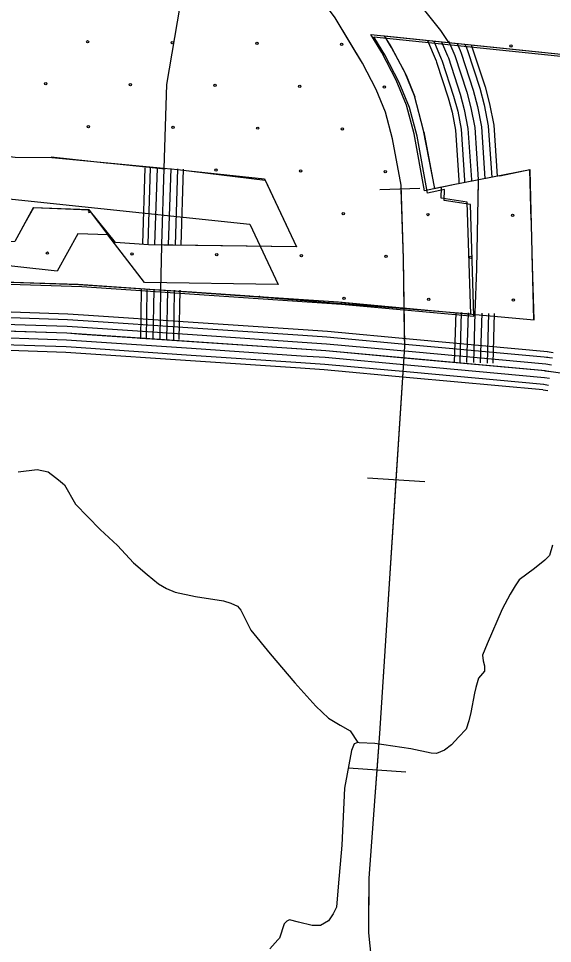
# Model space of a CAD drawing. Extents: x 1551132 to 1791609, y 378168 to 563823.
# Drawn here: x 1664738 to 1667163, y 455719 to 459919 of the extents above; entities that cross this region are included whole.
import ezdxf

# ---------------------------------------------------------------- set-up
doc = ezdxf.new("R2010")
doc.units = 0
for name, color, linetype in [('DESIGN - CONTOURS - Intermediate with optional Text', 7, 'Continuous'), ('DESIGN - EROSION CONTROL - Devices', 7, 'Continuous'), ('DESIGN - SCRATCH - User 1', 7, 'Continuous'), ('DESIGN - TRAFFIC CONTROL PERMANENT - Pavement Marking Text', 7, 'Continuous'), ('DESIGN - TRANSPORTATION - Text', 7, 'Continuous'), ('SURVEY - CENTERLINE - Preliminary Text', 7, 'Continuous'), ('SURVEY - CONTOURS - Intermediate with optional Text', 7, 'Continuous'), ('SURVEY - DRAINAGE - Area Shapes', 7, 'Continuous'), ('SURVEY - VEGETATION - Features with Text', 7, 'Continuous')]:
    doc.layers.add(name, color=color, linetype=linetype)

msp = doc.modelspace()

# ---------------------------------------------------------------- linework, layer by layer
at = {"layer": 'DESIGN - CONTOURS - Intermediate with optional Text'}
for p, q in [((1666560.938, 459146.171), (1666379.518, 459140.304)), ((1666582.837, 457815.186), (1666323.385, 457831.961)), ((1666496.489, 456497.077), (1666237.153, 456515.652))]:
    msp.add_line(p, q, dxfattribs=at)
for points in [[(1666271.912, 459762.862), (1666175.764, 459921.957), (1666040.643, 460104.479), (1665920.662, 460232.64), (1665863.889, 460276.041)], [(1666354.508, 455515.859), (1666328.45, 455766.799), (1666330.359, 456015.289), (1666358.175, 456385.632), (1666378.675, 456671.906), (1666492.29, 458429.81), (1666486.557, 458828.737), (1666475.79, 459161.613), (1666437.108, 459372.668), (1666405.009, 459493.43), (1666362.635, 459596.316), (1666300.511, 459715.552), (1666175.764, 459921.957)], [(1666476.424, 459142.137), (1666475.79, 459161.613), (1666437.108, 459372.668), (1666405.009, 459493.43), (1666362.635, 459596.316), (1666300.511, 459715.552), (1666271.912, 459762.862)], [(1666491.531, 458482.32), (1666486.557, 458828.737), (1666476.424, 459142.137)], [(1666453.107, 457823.578), (1666492.29, 458429.81), (1666491.531, 458482.32)], [(1666410.541, 457164.927), (1666453.107, 457823.578)], [(1666366.817, 456506.368), (1666378.675, 456671.906), (1666410.541, 457164.927)], [(1666329.075, 455847.709), (1666330.359, 456015.289), (1666358.175, 456385.632), (1666366.817, 456506.368)], [(1666421.706, 455196.209), (1666410.082, 455234.385), (1666354.508, 455515.859), (1666328.45, 455766.799), (1666329.075, 455847.709)]]:
    msp.add_lwpolyline(points, dxfattribs=at)
at = {"layer": 'DESIGN - EROSION CONTROL - Devices'}
for centre in [(1665051.799, 459812.812), (1665051.799, 459812.812), (1665436.352, 459809.078), (1665436.352, 459809.078), (1665820.905, 459805.345), (1665820.905, 459805.345), (1666205.458, 459801.611), (1666205.458, 459801.611), (1666974.564, 459794.144), (1666974.564, 459794.144), (1664861.39, 459622.402), (1664861.39, 459622.402), (1665245.943, 459618.669), (1665245.943, 459618.669), (1665630.496, 459614.935), (1665630.496, 459614.935), (1666015.049, 459611.202), (1666015.049, 459611.202), (1666399.601, 459607.468), (1666399.601, 459607.468), (1665055.533, 459428.259), (1665055.533, 459428.259), (1665440.086, 459424.526), (1665440.086, 459424.526), (1665824.639, 459420.792), (1665824.639, 459420.792), (1666209.192, 459417.058), (1666209.192, 459417.058), (1665634.229, 459230.382), (1665634.229, 459230.382), (1666018.782, 459226.649), (1666018.782, 459226.649), (1666403.335, 459222.915), (1666403.335, 459222.915), (1666212.925, 459032.506), (1666212.925, 459032.506), (1666597.478, 459028.772), (1666597.478, 459028.772), (1666982.031, 459025.038), (1666982.031, 459025.038), (1664868.857, 458853.296), (1664868.857, 458853.296), (1665253.41, 458849.563), (1665253.41, 458849.563), (1665637.963, 458845.829), (1665637.963, 458845.829), (1666022.516, 458842.096), (1666022.516, 458842.096), (1666407.069, 458838.362), (1666407.069, 458838.362), (1666791.621, 458834.629), (1666791.621, 458834.629), (1666216.659, 458647.953), (1666216.659, 458647.953), (1666601.212, 458644.219), (1666601.212, 458644.219), (1666985.765, 458640.486), (1666985.765, 458640.486)]:
    msp.add_circle(centre, 5.28, dxfattribs=at)
for centre, start, end in [((1665059.266, 459043.706), 73.84496, 3.077784), ((1665832.106, 458651.686), 40.316707, 130.425253)]:
    msp.add_arc(centre, 5.28, start, end, dxfattribs=at)
at = {"layer": 'DESIGN - SCRATCH - User 1'}
for points in [[(1666399.942, 459839.564), (1667523.099, 459723.828), (1667557.465, 460050.295), (1667627.181, 460308.01), (1667508.117, 460334.127)], [(1666628.887, 459146.612), (1666577.621, 459410.169), (1666536.956, 459567.598), (1666491.874, 459675.068), (1666432.65, 459787.387), (1666413.201, 459817.455)], [(1661800.791, 457849.226), (1663006.913, 457648.463), (1663063.237, 458127.159), (1663502.535, 458146.41), (1663559.592, 458883.229), (1663038.404, 458926.671), (1663035.429, 458989.006), (1663035.221, 459248.671), (1663085.345, 459634.282), (1664497.445, 459450.111), (1664497.604, 459315.657), (1664722.282, 459289.098), (1664889.769, 459287.057), (1665460.664, 459232.406), (1665857.93, 459184.905), (1666000.918, 458882.522), (1665327.901, 458890.697), (1665177.779, 458901.43), (1665059.307, 459050.576), (1664805.021, 459059.251), (1664720.256, 458906.022), (1664672.266, 458905.255), (1664326.049, 458943.048), (1664100.904, 458742.375)], [(1667077.768, 458551.264), (1667063.61, 459167.063), (1667061.252, 459231.348), (1666704.91, 459162.529), (1666646.57, 459150.154)], [(1664100.904, 458742.375), (1664402.647, 458731.334), (1665009.291, 458712.942), (1665312.609, 458692), (1665828.355, 458655.732), (1666793.466, 458577.589)]]:
    msp.add_lwpolyline(points, dxfattribs=at)
at = {"layer": 'DESIGN - TRAFFIC CONTROL PERMANENT - Pavement Marking Text'}
for points in [[(1666338.394, 459846.189), (1667523.099, 459723.828), (1667557.465, 460050.295), (1667627.181, 460308.01), (1667508.117, 460334.127)], [(1666338.394, 459846.189), (1667523.099, 459723.828), (1667557.465, 460050.295), (1667627.181, 460308.01), (1667508.117, 460334.127)], [(1666338.394, 459846.189), (1667523.099, 459723.828), (1667557.465, 460050.295), (1667627.181, 460308.01), (1667508.117, 460334.127)], [(1666338.394, 459846.189), (1667523.099, 459723.828), (1667557.465, 460050.295), (1667627.181, 460308.01), (1667508.117, 460334.127)], [(1666338.394, 459846.189), (1667523.099, 459723.828), (1667557.465, 460050.295), (1667627.181, 460308.01), (1667508.117, 460334.127)], [(1666352.085, 459835.93), (1667536.791, 459713.569), (1667571.157, 460040.036), (1667640.872, 460297.751), (1667521.808, 460323.868)], [(1666582.105, 459136.237), (1666534.756, 459394.56), (1666499.965, 459525.455), (1666453.391, 459638.55), (1666387.726, 459764.57), (1666338.394, 459846.189)], [(1666582.105, 459136.237), (1666534.756, 459394.56), (1666499.965, 459525.455), (1666453.391, 459638.55), (1666387.726, 459764.57), (1666338.394, 459846.189)], [(1666582.105, 459136.237), (1666534.756, 459394.56), (1666499.965, 459525.455), (1666453.391, 459638.55), (1666387.726, 459764.57), (1666338.394, 459846.189)], [(1666582.105, 459136.237), (1666534.756, 459394.56), (1666499.965, 459525.455), (1666453.391, 459638.55), (1666387.726, 459764.57), (1666338.394, 459846.189)], [(1666582.105, 459136.237), (1666534.756, 459394.56), (1666499.965, 459525.455), (1666453.391, 459638.55), (1666387.726, 459764.57), (1666338.394, 459846.189)], [(1666595.796, 459125.978), (1666548.447, 459384.302), (1666513.656, 459515.197), (1666467.082, 459628.291), (1666401.417, 459754.311), (1666352.085, 459835.93)], [(1661228.121, 457944.553), (1663006.913, 457648.463), (1663063.237, 458127.159), (1663502.535, 458146.41), (1663552.667, 458780.468), (1663051.487, 458819.394), (1663035.429, 458989.006), (1663035.221, 459248.671), (1663085.345, 459634.282), (1664497.445, 459450.111), (1664505.403, 459120.061), (1665788.665, 458984.824), (1665917.037, 458711.476), (1665309.334, 458719.601), (1665143.68, 458936.173), (1665007.675, 458941.698), (1664913.427, 458771.677), (1664362.265, 458832.128), (1664121.754, 458618.706)], [(1661228.121, 457944.553), (1663006.913, 457648.463), (1663063.237, 458127.159), (1663502.535, 458146.41), (1663552.667, 458780.468), (1663051.487, 458819.394), (1663035.429, 458989.006), (1663035.221, 459248.671), (1663085.345, 459634.282), (1664497.445, 459450.111), (1664505.403, 459120.061), (1665788.665, 458984.824), (1665917.037, 458711.476), (1665309.334, 458719.601), (1665143.68, 458936.173), (1665007.675, 458941.698), (1664913.427, 458771.677), (1664362.265, 458832.128), (1664121.754, 458618.706)], [(1661228.121, 457944.553), (1663006.913, 457648.463), (1663063.237, 458127.159), (1663502.535, 458146.41), (1663552.667, 458780.468), (1663051.487, 458819.394), (1663035.429, 458989.006), (1663035.221, 459248.671), (1663085.345, 459634.282), (1664497.445, 459450.111), (1664505.403, 459120.061), (1665788.665, 458984.824), (1665917.037, 458711.476), (1665309.334, 458719.601), (1665143.68, 458936.173), (1665007.675, 458941.698), (1664913.427, 458771.677), (1664362.265, 458832.128), (1664121.754, 458618.706)], [(1661228.121, 457944.553), (1663006.913, 457648.463), (1663063.237, 458127.159), (1663502.535, 458146.41), (1663552.667, 458780.468), (1663051.487, 458819.394), (1663035.429, 458989.006), (1663035.221, 459248.671), (1663085.345, 459634.282), (1664497.445, 459450.111), (1664505.403, 459120.061), (1665788.665, 458984.824), (1665917.037, 458711.476), (1665309.334, 458719.601), (1665143.68, 458936.173), (1665007.675, 458941.698), (1664913.427, 458771.677), (1664362.265, 458832.128), (1664121.754, 458618.706)], [(1661228.121, 457944.553), (1663006.913, 457648.463), (1663063.237, 458127.159), (1663502.535, 458146.41), (1663552.667, 458780.468), (1663051.487, 458819.394), (1663035.429, 458989.006), (1663035.221, 459248.671), (1663085.345, 459634.282), (1664497.445, 459450.111), (1664505.403, 459120.061), (1665788.665, 458984.824), (1665917.037, 458711.476), (1665309.334, 458719.601), (1665143.68, 458936.173), (1665007.675, 458941.698), (1664913.427, 458771.677), (1664362.265, 458832.128), (1664121.754, 458618.706)], [(1661228.121, 457944.553), (1663006.913, 457648.463), (1663063.237, 458127.159), (1663502.535, 458146.41), (1663552.667, 458780.468), (1663051.487, 458819.394), (1663035.429, 458989.006), (1663035.221, 459248.671), (1663085.345, 459634.282), (1664497.445, 459450.111), (1664505.403, 459120.061), (1665788.665, 458984.824), (1665917.037, 458711.476), (1665309.334, 458719.601), (1665143.68, 458936.173), (1665007.675, 458941.698), (1664913.427, 458771.677), (1664362.265, 458832.128), (1664121.754, 458618.706)], [(1666792.258, 458576.981), (1666776.4, 459084.627), (1666657.728, 459103.295), (1666658.369, 459152.996), (1666582.105, 459136.237)], [(1666792.258, 458576.981), (1666776.4, 459084.627), (1666657.728, 459103.295), (1666658.369, 459152.996), (1666582.105, 459136.237)], [(1666792.258, 458576.981), (1666776.4, 459084.627), (1666657.728, 459103.295), (1666658.369, 459152.996), (1666582.105, 459136.237)], [(1666792.258, 458576.981), (1666776.4, 459084.627), (1666657.728, 459103.295), (1666658.369, 459152.996), (1666582.105, 459136.237)], [(1666792.258, 458576.981), (1666776.4, 459084.627), (1666657.728, 459103.295), (1666658.369, 459152.996), (1666582.105, 459136.237)], [(1666805.949, 458566.722), (1666790.091, 459074.369), (1666671.419, 459093.036), (1666672.061, 459142.737), (1666595.796, 459125.978)], [(1664171.028, 458739.692), (1665011.241, 458711.692), (1666190.863, 458631.949), (1666792.258, 458576.981)], [(1664171.028, 458739.692), (1665011.241, 458711.692), (1666190.863, 458631.949), (1666792.258, 458576.981)], [(1664171.028, 458739.692), (1665011.241, 458711.692), (1666190.863, 458631.949), (1666792.258, 458576.981)], [(1664171.028, 458739.692), (1665011.241, 458711.692), (1666190.863, 458631.949), (1666792.258, 458576.981)], [(1664171.028, 458739.692), (1665011.241, 458711.692), (1666190.863, 458631.949), (1666792.258, 458576.981)], [(1664184.719, 458729.434), (1665024.933, 458701.433), (1666204.555, 458621.69), (1666805.949, 458566.722)]]:
    msp.add_lwpolyline(points, dxfattribs=at)
at = {"layer": 'DESIGN - TRANSPORTATION - Text'}
for points in [[(1664736.747, 457860.194), (1664822.787, 457871.411), (1664872.969, 457861.02), (1664906.393, 457834.586), (1664919.643, 457824.485), (1664946.059, 457802.16), (1664997.208, 457713.549), (1665108.063, 457598.338), (1665187.336, 457525.486), (1665260.56, 457446.684), (1665322.025, 457394.033), (1665373.599, 457351.49), (1665409.381, 457331.123), (1665449.205, 457314.731), (1665540.945, 457293.847), (1665668.675, 457274.63), (1665702.558, 457264.296), (1665732.407, 457249.996), (1665748.223, 457231.82), (1665793.355, 457141.26), (1665880.303, 457034.29), (1665993.017, 456903.037), (1666087.957, 456795.984), (1666145.414, 456741.366), (1666199.096, 456710.824), (1666244.82, 456684.356), (1666278.96, 456631.347)], [(1667163.84, 457526.795), (1667149.34, 457480.894), (1667129.124, 457459.094), (1667080.767, 457421.576), (1667012.285, 457370.258), (1666993.994, 457342.424), (1666971.603, 457304.623), (1666934.887, 457236.938), (1666867.213, 457079.467), (1666844.664, 457027.649), (1666848.372, 457001.573), (1666854.114, 456979.481), (1666853.847, 456955.455), (1666827.523, 456923.696), (1666815.073, 456881.778), (1666808.79, 456855.819), (1666791.832, 456767.884)], [(1666791.832, 456767.884), (1666783.415, 456729.933), (1666771.007, 456692.015), (1666736.65, 456656.347), (1666704.292, 456620.655), (1666672.076, 456596.979), (1666635.944, 456581.354), (1666612.003, 456583.62), (1666520.33, 456602.654), (1666356.809, 456626.488), (1666284.927, 456629.28), (1666278.96, 456631.347), (1666262.911, 456625.521), (1666250.594, 456595.612), (1666218.712, 456423.733), (1666205.845, 456165.534), (1666189.745, 455975.463), (1666182.721, 455883.419), (1666166.413, 455853.56), (1666146.08, 455821.734), (1666109.881, 455800.108), (1666071.94, 455800.525), (1666010.183, 455815.225), (1665968.351, 455825.7), (1665956.301, 455819.825), (1665944.184, 455807.942), (1665922.635, 455743.057), (1665915.418, 455736.165), (1665878.994, 455694.505)]]:
    msp.add_lwpolyline(points, dxfattribs=at)
at = {"layer": 'SURVEY - CENTERLINE - Preliminary Text'}
for points in [[(1664529.977, 458592.805), (1664961.342, 458578.43), (1665032.549, 458573.622)], [(1664528.086, 458536.12), (1664958.484, 458521.779), (1665028.732, 458517.037)], [(1664529.119, 458567.104), (1664960.051, 458552.746), (1665030.816, 458547.963)], [(1665030.807, 458547.963), (1665529.662, 458514.237)], [(1665032.541, 458573.622), (1665531.396, 458539.896)], [(1665531.379, 458539.896), (1666030.225, 458506.179)], [(1663527.501, 458531.645), (1663937.658, 458524.778), (1664956.926, 458490.811), (1666133.665, 458411.268), (1667114.358, 458321.633), (1667821.05, 458220.647), (1668174.208, 458153.146), (1668385.628, 458077.46), (1668545.491, 457994.525), (1668669.83, 457911.598), (1668816.093, 457780.545), (1668971.798, 457603.565), (1669086.103, 457407.56), (1669232.316, 457017.116), (1669343.738, 456614.306), (1669479.685, 455654.081), (1669665.897, 454721.39), (1669915.24, 453515.825), (1670196.358, 452289.935), (1670475.601, 451076.079), (1670830.483, 450021.626), (1671037.845, 449391.443)], [(1664527.052, 458505.136), (1664956.926, 458490.811), (1665026.641, 458486.103)], [(1665028.716, 458517.037), (1665527.571, 458483.311)], [(1665529.646, 458514.237), (1666028.492, 458480.52)], [(1666030.209, 458506.179), (1666140.615, 458498.72), (1666530.397, 458463.086)], [(1664526.019, 458474.152), (1664955.367, 458459.844), (1665024.549, 458455.168)], [(1665024.532, 458455.168), (1665523.387, 458421.443)], [(1665026.624, 458486.103), (1665525.479, 458452.377)], [(1665525.462, 458452.377), (1666024.309, 458418.66)], [(1665527.554, 458483.311), (1666026.401, 458449.594)], [(1666028.476, 458480.52), (1666138.581, 458473.078), (1666528.055, 458437.477)], [(1666530.38, 458463.094), (1667140.049, 458407.368)], [(1664524.161, 458418.467), (1664952.559, 458404.192), (1665020.799, 458399.584)], [(1664524.986, 458443.168), (1664953.801, 458428.876), (1665022.466, 458424.243)], [(1665022.441, 458424.243), (1665521.296, 458390.517)], [(1665523.371, 458421.443), (1666022.217, 458387.726)], [(1666024.292, 458418.66), (1666133.665, 458411.268), (1666522.414, 458375.734)], [(1666026.384, 458449.594), (1666136.123, 458442.177), (1666525.239, 458406.61)], [(1666528.039, 458437.485), (1667141.508, 458381.418)], [(1665020.774, 458399.584), (1665519.629, 458365.858)], [(1665521.279, 458390.517), (1666020.126, 458356.8)], [(1666022.201, 458387.726), (1666131.206, 458380.359), (1666519.589, 458344.858)], [(1666522.397, 458375.742), (1667129.5, 458320.258)], [(1666525.222, 458406.618), (1667133.366, 458351.042)], [(1667136.149, 458381.151), (1667162.874, 458377.334)], [(1667138.824, 458406.743), (1667166.457, 458402.793)], [(1665519.612, 458365.858), (1666018.459, 458332.141)], [(1666018.442, 458332.141), (1666126.79, 458324.816), (1666514.522, 458289.373)], [(1666020.109, 458356.8), (1666128.748, 458349.458), (1666516.772, 458313.991)], [(1666519.572, 458344.866), (1667127.175, 458289.332)], [(1667132.775, 458350.317), (1667158.566, 458346.633)], [(1666514.506, 458289.382), (1667119.475, 458234.097)], [(1666516.756, 458313.999), (1667123.833, 458258.514)], [(1667126.375, 458288.599), (1667149.932, 458285.232)], [(1667129.55, 458319.458), (1667154.241, 458315.933)], [(1667123.108, 458257.748), (1667145.616, 458254.531)], [(1667120.408, 458233.164), (1667142.166, 458230.055)]]:
    msp.add_lwpolyline(points, dxfattribs=at)
at = {"layer": 'SURVEY - CONTOURS - Intermediate with optional Text'}
for points in [[(1665542.271, 460393.978), (1665410.524, 459619.449), (1665398.116, 459238.081)], [(1665311.443, 459240.897), (1665300.201, 458895.13)], [(1665336.151, 459240.097), (1665324.909, 458894.33)], [(1665367.133, 459239.089), (1665355.892, 458893.322)], [(1665398.116, 459238.081), (1665386.874, 458892.313)], [(1665398.116, 459238.081), (1665386.874, 458892.313)], [(1665429.098, 459237.072), (1665417.857, 458891.305)], [(1665460.081, 459236.064), (1665448.839, 458890.297)], [(1665485.78, 459235.231), (1665474.539, 458889.463)], [(1665386.874, 458892.313), (1665386.707, 458887.305), (1665383.266, 458686.225)], [(1665295.568, 458687.733), (1665291.726, 458463.761)], [(1665321.276, 458687.291), (1665317.434, 458463.319)], [(1665352.275, 458686.758), (1665348.433, 458462.786)], [(1665383.266, 458686.225), (1665379.424, 458462.252)], [(1665383.266, 458686.225), (1665379.424, 458462.252)], [(1665414.257, 458685.691), (1665410.415, 458461.719)], [(1665445.256, 458685.158), (1665441.414, 458461.186)], [(1665469.964, 458684.741), (1665466.122, 458460.769)]]:
    msp.add_lwpolyline(points, dxfattribs=at)
at = {"layer": 'SURVEY - DRAINAGE - Area Shapes'}
for points in [[(1666108.7, 460459.913), (1666125.849, 460446.663), (1666177.34, 460400.836), (1666244.546, 460328.051), (1666314.128, 460249.124), (1666481.599, 460069.811), (1666564.155, 459977.792), (1666653.787, 459864.548), (1666691.527, 459810.28)], [(1666594.996, 459818.58), (1666634.47, 459726.202), (1666637.029, 459720.219), (1666689.461, 459559.206), (1666707.427, 459492.805), (1666722.793, 459412.428), (1666737.918, 459184.747), (1666737.684, 459168.813)], [(1666624.437, 459815.13), (1666658.111, 459736.311), (1666661.12, 459729.269), (1666714.11, 459566.548), (1666732.501, 459498.58), (1666748.351, 459415.703), (1666763.642, 459185.413), (1666763.45, 459172.371)], [(1666659.145, 459812.805), (1666686.619, 459748.486), (1666690.169, 459740.186), (1666743.834, 459575.407), (1666762.734, 459505.555), (1666779.15, 459419.661), (1666794.658, 459186.222), (1666794.558, 459179.388)], [(1666691.127, 459816.846), (1666715.127, 459760.67), (1666719.218, 459751.095), (1666773.55, 459584.257), (1666792.958, 459512.522), (1666809.958, 459423.611), (1666825.674, 459187.022), (1666824.265, 459089.828)], [(1666694.452, 459809.063), (1666715.127, 459760.67), (1666719.218, 459751.095), (1666773.55, 459584.257), (1666792.958, 459512.522), (1666809.958, 459423.611), (1666825.674, 459187.022), (1666825.649, 459185.338)], [(1666729.701, 459805.463), (1666743.634, 459772.854), (1666748.268, 459762.003), (1666803.266, 459593.107), (1666823.182, 459519.489), (1666840.765, 459427.561), (1666856.381, 459192.405)], [(1666764.776, 459802.271), (1666772.142, 459785.029), (1666777.317, 459772.92), (1666832.991, 459601.966), (1666853.415, 459526.464), (1666871.565, 459431.52), (1666887.122, 459197.364)], [(1666793.4, 459798.179), (1666794.867, 459794.746), (1666800.475, 459781.621), (1666856.682, 459609.025), (1666877.514, 459532.014), (1666896.131, 459434.67), (1666911.522, 459203.006)], [(1666825.982, 459182.988), (1666817.457, 458782.32), (1666811.049, 458581.706)], [(1666724.368, 458584.481), (1666717.159, 458359.042)], [(1666749.075, 458583.689), (1666741.867, 458358.25)], [(1666780.058, 458582.698), (1666772.85, 458357.258)], [(1666811.041, 458581.706), (1666803.832, 458356.267)], [(1666811.041, 458581.706), (1666803.832, 458356.267)], [(1666842.023, 458580.714), (1666834.815, 458355.275)], [(1666873.006, 458579.723), (1666865.797, 458354.283)], [(1666898.713, 458578.906), (1666891.505, 458353.467)]]:
    msp.add_lwpolyline(points, dxfattribs=at)
at = {"layer": 'SURVEY - VEGETATION - Features with Text'}
for points in [[(1666427.425, 459795.554), (1666400.709, 459839.755)], [(1666400.709, 459839.755), (1666600.979, 459819.072)], [(1666539.856, 459561.423), (1666499.357, 459659.776), (1666433.692, 459785.796), (1666425.659, 459799.096)], [(1666750.184, 459803.655), (1667012.786, 459776.537)], [(1667012.778, 459776.537), (1667275.372, 459749.412)], [(1666628.07, 459145.087), (1666580.721, 459403.411), (1666580.363, 459404.744)], [(1664886.536, 459289.924), (1665149.072, 459262.256)], [(1665140.763, 459264.115), (1665403.307, 459236.447)], [(1665512.321, 459226.647), (1665855.672, 459190.463), (1666000.693, 458882.505)], [(1667066.851, 459002.934), (1667059.718, 459230.906), (1666923.855, 459203.339)], [(1666706.318, 459162.663), (1666626.303, 459145.079)], [(1665145.621, 458937.056), (1665060.582, 459048.242), (1664805.205, 459058.617), (1664753.139, 458964.707)], [(1665541.387, 458888.18), (1665398.057, 458890.088)], [(1666000.693, 458882.505), (1665541.312, 458888.647)], [(1667079.468, 458550.722), (1667070.276, 458845.005)], [(1664584.785, 458725.9), (1664848.637, 458717.109)], [(1664848.637, 458717.109), (1665011.241, 458711.692), (1665112.305, 458704.858)], [(1665261.96, 458694.742), (1665525.354, 458676.941)], [(1665525.354, 458676.941), (1665788.748, 458659.133)], [(1665938.403, 458649.016), (1666190.863, 458631.949), (1666201.78, 458630.949)], [(1666201.78, 458630.949), (1666464.674, 458606.923)], [(1666614.045, 458593.273), (1667079.468, 458550.722)]]:
    msp.add_lwpolyline(points, dxfattribs=at)

doc.saveas('drawing.dxf')
